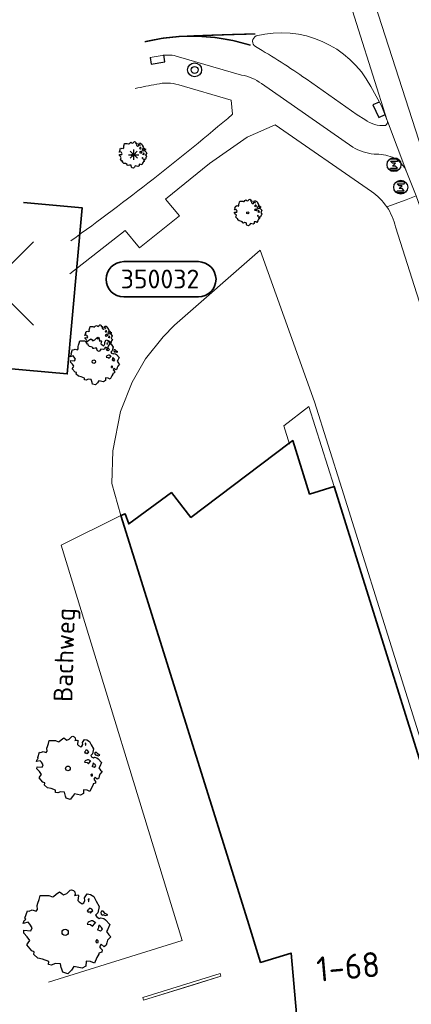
# Model space of a CAD drawing. Header units: metres. Extents: x 152391 to 157968, y 462336 to 467280.
# Tile 508 of 656: x 156336 to 156364, y 462908 to 462979. Entities that reach past the tile are written whole.
import ezdxf
from ezdxf.enums import TextEntityAlignment as Align

# ---------------------------------------------------------------- set-up
doc = ezdxf.new("R2010")
doc.units = ezdxf.units.M
doc.header["$LTSCALE"] = 0.75
doc.header["$PDMODE"] = 3
doc.header["$PDSIZE"] = 3
doc.layers.get('0').update_dxf_attribs({"lineweight": 25})
for name, color, linetype, lineweight in [('B-GV-GR-BOOM-S', 252, 'Continuous', 25), ('B-RO-IE-TERREINAFSCHEIDING_KUNSTMATIG_MUUR-G', 251, 'IE-TERREINAFSCHEIDING-KUNSTMATIG-DICHT', 18), ('B-RO-OG-BEBOUWING-GV', 6, 'Continuous', 35), ('B-RO-OG-BEBOUWING-T18', 1, 'Continuous', 18), ('B-RO-OG-TERREIN_CULTUURSCHEIDING-GV', 251, 'Continuous', 18), ('B-RO-VH-VERHARDING_ASFALT-GV', 251, 'Continuous', 18), ('B-RO-VH-VERHARDING_TEGEL-GV', 251, 'Continuous', 18), ('B-WE-OG-TOPOGRAFIE-T18', 1, 'Continuous', 18), ('B-WE-VW-MARKERING_LANGS_STREEP_DOORGETROKKEN-G', 253, 'Continuous', 13), ('N-OI-RI-VWA_PUTNUMMER-S @ 0.75', 36, 'Continuous', 35), ('N-RO-KG-GRENS_WERK-G', 7, 'XX-WERKGRENS', 35)]:
    doc.layers.add(name, color=color, linetype=linetype, lineweight=lineweight)
doc.layers.add('inspectieput', color=7, linetype='Continuous', plot=False)
for name, color, linetype in [('S08_TROTTOIRKOLK', 251, 'Continuous'), ('TOPO_BOOM', 251, 'Continuous'), ('TOPO_LICHTMAST', 251, 'Continuous'), ('TOPO_VERKEERSLICHT', 251, 'Continuous')]:
    doc.layers.add(name, color=color, linetype=linetype)
doc.styles.add('NLCS-ISO', font='isocpeur.ttf')
doc.styles.add('NLCS-ISO-M200-T18', font='NLCS-ISO.ttf', dxfattribs={"height": 360})
doc.linetypes.add('IE-TERREINAFSCHEIDING-KUNSTMATIG-DICHT', pattern='A,8,-1,[82,NLCS.SHX,S=0.75,R=90,X=0,Y=0],-1', length=10)
doc.linetypes.add('XX-WERKGRENS', pattern='A,0,[137,NLCS.SHX,S=0.1,R=0,X=-1.1,Y=-1.35],-6', length=6)

# ---------------------------------------------------------------- blocks, each defined once
blk = doc.blocks.new('*U457')
for q in [(-7.601, -5.834), (-5.834, -7.601)]:
    blk.add_line((-1.414, -1.414), q)
blk.add_lwpolyline([(12.672, -1.298), (19.83, -1.298, 1), (19.83, 2.087), (12.672, 2.087, 1)], format="xyb", close=True)
at = {"ltscale": 0.1, "style": 'NLCS-ISO'}
blk.add_attdef('PUTNR', text='', height=1.8, dxfattribs=at).set_placement((16.148, 2.227), align=Align.MIDDLE_CENTER)
blk.add_attdef('PUTHGT', text='', height=1.8, rotation=45, dxfattribs=at).set_placement((-8.443, -8.482), align=Align.MIDDLE_LEFT)
blk = doc.blocks.new('Q26')
at = {"color": 0, "linetype": 'ByBlock'}
for p, q in [((-0.37, 0), (0.37, 0)), ((0.262, -0.262), (-0.261, 0.261)), ((0, -0.37), (0, 0.37))]:
    blk.add_line(p, q, dxfattribs=at)
blk.add_lwpolyline([(-0.261, -0.261), (0, 0), (0.261, 0.261)], dxfattribs=at)
blk = doc.blocks.new('S08')
at = {"color": 0, "linetype": 'ByBlock'}
blk.add_lwpolyline([(-0.5, 0), (-0.5, -0.5), (0.5, -0.5), (0.5, 0)], dxfattribs=at)
blk = doc.blocks.new('Q29')
at = {"color": 0, "linetype": 'ByBlock'}
blk.add_lwpolyline([(0.3, -0.4), (-0.3, -0.4), (-0.252, -0.251), (0.249, -0.251), (0.1, -0.1), (-0.1, -0.1), (0.1, 0.1), (-0.1, 0.1), (-0.25, 0.25), (0.25, 0.25), (0.3, 0.4), (-0.3, 0.4)], dxfattribs=at)
blk.add_circle((0, 0), 0.5, dxfattribs=at)
blk = doc.blocks.new('Q21')
at = {"color": 0, "linetype": 'ByBlock'}
for radius in [0.5, 0.25]:
    blk.add_circle((0, 0), radius, dxfattribs=at)
blk = doc.blocks.new('SGR-BOOM_0_10')
at = {"linetype": 'Continuous'}
for p, q in [((-0.624, 0.668), (-0.591, 0.751)), ((-0.591, 0.751), (-0.572, 0.843)), ((-0.572, 0.843), (-0.375, 0.843)), ((-0.375, 0.843), (-0.29, 0.806)), ((-0.29, 0.806), (-0.264, 0.815)), ((-0.264, 0.815), (-0.205, 0.871)), ((-0.205, 0.871), (-0.127, 0.926)), ((-0.127, 0.926), (-0.075, 0.889)), ((-0.075, 0.889), (-0.035, 0.852)), ((-0.035, 0.852), (0.037, 0.889)), ((0.037, 0.889), (0.115, 0.963)), ((0.115, 0.963), (0.148, 0.973)), ((0.148, 0.973), (0.187, 0.954)), ((0.187, 0.954), (0.22, 0.926)), ((0.226, 0.862), (0.213, 0.843)), ((0.213, 0.843), (0.298, 0.852)), ((0.22, 0.926), (0.226, 0.862)), ((0.305, 0.834), (0.285, 0.723)), ((0.285, 0.723), (0.318, 0.695)), ((0.298, 0.852), (0.305, 0.834)), ((0.423, 0.677), (0.449, 0.723)), ((0.442, 0.788), (0.501, 0.88)), ((0.449, 0.723), (0.442, 0.788)), ((0.501, 0.88), (0.573, 0.862)), ((0.547, 0.769), (0.521, 0.751)), ((0.521, 0.751), (0.534, 0.705)), ((0.54, 0.714), (0.547, 0.769)), ((0.573, 0.862), (0.652, 0.815)), ((0.652, 0.815), (0.704, 0.714)), ((0.704, 0.714), (0.776, 0.594)), ((-0.958, 0.206), (-0.932, 0.27)), ((-0.84, 0.233), (-0.958, 0.206)), ((-0.945, -0.016), (-0.938, 0.049)), ((-0.938, 0.049), (-0.781, 0.039)), ((-0.932, 0.27), (-0.899, 0.298)), ((-0.918, 0.326), (-0.86, 0.492)), ((-0.899, 0.298), (-0.918, 0.326)), ((-0.86, 0.492), (-0.82, 0.483)), ((-0.801, 0.187), (-0.84, 0.233)), ((-0.82, 0.483), (-0.755, 0.511)), ((-0.748, 0.104), (-0.801, 0.187)), ((-0.781, 0.039), (-0.748, 0.104)), ((-0.755, 0.511), (-0.663, 0.483)), ((-0.663, 0.483), (-0.631, 0.52)), ((-0.637, 0.612), (-0.624, 0.668)), ((-0.631, 0.52), (-0.637, 0.612)), ((0.318, 0.695), (0.39, 0.649)), ((0.39, 0.649), (0.423, 0.677)), ((0.527, 0.511), (0.501, 0.492)), ((0.501, 0.492), (0.521, 0.464)), ((0.521, 0.233), (0.501, 0.187)), ((0.501, 0.187), (0.58, 0.178)), ((0.521, 0.464), (0.553, 0.474)), ((0.593, 0.261), (0.521, 0.233)), ((0.547, 0.547), (0.527, 0.511)), ((0.534, 0.705), (0.54, 0.695)), ((0.58, 0.547), (0.547, 0.547)), ((0.553, 0.474), (0.58, 0.437)), ((0.606, 0.529), (0.58, 0.547)), ((0.58, 0.437), (0.606, 0.474)), ((0.58, 0.178), (0.625, 0.141)), ((0.625, 0.261), (0.593, 0.261)), ((0.632, 0.492), (0.606, 0.529)), ((0.606, 0.474), (0.632, 0.492)), ((0.684, 0.224), (0.625, 0.261)), ((0.625, 0.141), (0.678, 0.206)), ((0.678, 0.206), (0.697, 0.233)), ((0.743, 0.446), (0.691, 0.39)), ((0.691, 0.39), (0.717, 0.353)), ((0.717, 0.353), (0.776, 0.316)), ((0.756, 0.104), (0.737, 0.058)), ((0.806, 0.027), (0.737, 0.058)), ((0.776, 0.594), (0.743, 0.446)), ((0.763, 0.169), (0.756, 0.132)), ((0.756, 0.132), (0.756, 0.104)), ((0.802, 0.132), (0.763, 0.169)), ((0.776, 0.316), (0.809, 0.335)), ((0.828, 0.113), (0.802, 0.132)), ((0.806, 0.027), (0.848, 0.076)), ((0.828, 0.483), (0.809, 0.455)), ((0.809, 0.455), (0.822, 0.418)), ((0.809, 0.335), (0.881, 0.316)), ((0.822, 0.418), (0.861, 0.39)), ((0.867, 0.483), (0.828, 0.483)), ((0.848, 0.076), (0.828, 0.113)), ((0.861, 0.409), (0.92, 0.381)), ((0.861, 0.39), (0.867, 0.409)), ((0.913, 0.427), (0.867, 0.483)), ((0.881, 0.316), (0.92, 0.289)), ((0.972, 0.4), (0.913, 0.427)), ((0.92, 0.381), (0.972, 0.4)), ((0.92, 0.289), (1.018, 0.178)), ((0.966, 0.058), (0.939, 0.021)), ((0.939, 0.021), (0.992, -0.053)), ((1.018, 0.178), (0.966, 0.058)), ((-0.866, -0.099), (-0.945, -0.016)), ((-0.873, -0.284), (-0.84, -0.238)), ((-0.761, -0.423), (-0.873, -0.284)), ((-0.807, -0.182), (-0.866, -0.099)), ((-0.84, -0.238), (-0.807, -0.182)), ((-0.703, -0.441), (-0.761, -0.423)), ((-0.716, -0.506), (-0.703, -0.441)), ((-0.624, -0.589), (-0.716, -0.506)), ((-0.513, -0.608), (-0.624, -0.589)), ((-0.375, -0.663), (-0.513, -0.608)), ((-0.382, -0.728), (-0.375, -0.663)), ((0.475, -0.654), (0.468, -0.765)), ((0.58, -0.663), (0.475, -0.654)), ((0.665, -0.7), (0.58, -0.663)), ((0.724, -0.571), (0.665, -0.7)), ((0.724, -0.164), (0.697, -0.201)), ((0.697, -0.201), (0.704, -0.238)), ((0.71, -0.238), (0.75, -0.229)), ((0.75, -0.192), (0.724, -0.164)), ((0.763, -0.497), (0.724, -0.571)), ((0.75, -0.229), (0.75, -0.192)), ((0.769, -0.469), (0.763, -0.497)), ((0.835, -0.45), (0.769, -0.469)), ((0.822, -0.266), (0.782, -0.33)), ((0.782, -0.33), (0.802, -0.358)), ((0.802, -0.358), (0.841, -0.395)), ((0.887, -0.33), (0.822, -0.266)), ((0.841, -0.395), (0.835, -0.45)), ((0.933, -0.293), (0.887, -0.33)), ((0.946, -0.238), (0.933, -0.293)), ((0.966, -0.173), (0.946, -0.238)), ((1.038, -0.099), (0.966, -0.173)), ((0.992, -0.053), (1.038, -0.099)), ((-0.31, -0.746), (-0.382, -0.728)), ((-0.225, -0.709), (-0.31, -0.746)), ((-0.107, -0.718), (-0.225, -0.709)), ((-0.088, -0.802), (-0.107, -0.718)), ((-0.075, -0.839), (-0.088, -0.802)), ((-0.055, -0.903), (-0.075, -0.839)), ((0.063, -0.94), (-0.055, -0.903)), ((0.141, -0.857), (0.063, -0.94)), ((0.2, -0.774), (0.141, -0.857)), ((0.383, -0.811), (0.2, -0.774)), ((0.468, -0.765), (0.383, -0.811))]:
    blk.add_line(p, q, dxfattribs=at)
blk.add_circle((0, 0), 0.0711, dxfattribs=at)
blk = doc.blocks.new('SGR-BOOM_21_30')
at = {"linetype": 'Continuous'}
for p, q in [((-1.051, 1.335), (-1.016, 1.499)), ((-1.016, 1.499), (-0.668, 1.499)), ((-0.668, 1.499), (-0.516, 1.433)), ((-0.516, 1.433), (-0.47, 1.45)), ((-0.47, 1.45), (-0.365, 1.548)), ((-0.365, 1.548), (-0.226, 1.647)), ((-0.226, 1.647), (-0.133, 1.581)), ((-0.133, 1.581), (-0.063, 1.515)), ((-0.063, 1.515), (0.065, 1.581)), ((0.065, 1.581), (0.205, 1.712)), ((0.205, 1.712), (0.263, 1.729)), ((0.263, 1.729), (0.333, 1.696)), ((0.333, 1.696), (0.391, 1.647)), ((0.402, 1.532), (0.379, 1.499)), ((0.379, 1.499), (0.53, 1.515)), ((0.391, 1.647), (0.402, 1.532)), ((0.542, 1.483), (0.507, 1.285)), ((0.53, 1.515), (0.542, 1.483)), ((0.786, 1.4), (0.891, 1.565)), ((0.891, 1.565), (1.019, 1.532)), ((1.019, 1.532), (1.158, 1.45)), ((1.158, 1.45), (1.251, 1.269)), ((-1.633, 0.579), (-1.528, 0.875)), ((-1.528, 0.875), (-1.458, 0.858)), ((-1.458, 0.858), (-1.342, 0.908)), ((-1.342, 0.908), (-1.179, 0.858)), ((-1.179, 0.858), (-1.121, 0.924)), ((-1.133, 1.088), (-1.109, 1.187)), ((-1.121, 0.924), (-1.133, 1.088)), ((-1.109, 1.187), (-1.051, 1.335)), ((0.507, 1.285), (0.565, 1.236)), ((0.565, 1.236), (0.693, 1.154)), ((0.693, 1.154), (0.751, 1.203)), ((0.751, 1.203), (0.798, 1.285)), ((0.798, 1.285), (0.786, 1.4)), ((0.937, 0.908), (0.891, 0.875)), ((0.891, 0.875), (0.926, 0.825)), ((0.972, 1.368), (0.926, 1.335)), ((0.926, 1.335), (0.949, 1.253)), ((0.926, 0.825), (0.984, 0.842)), ((0.972, 0.973), (0.937, 0.908)), ((0.949, 1.253), (0.961, 1.236)), ((0.961, 1.269), (0.972, 1.368)), ((1.03, 0.973), (0.972, 0.973)), ((0.984, 0.842), (1.03, 0.776)), ((1.077, 0.94), (1.03, 0.973)), ((1.03, 0.776), (1.077, 0.842)), ((1.124, 0.875), (1.077, 0.94)), ((1.077, 0.842), (1.124, 0.875)), ((1.321, 0.793), (1.228, 0.694)), ((1.251, 1.269), (1.379, 1.055)), ((1.379, 1.055), (1.321, 0.793)), ((1.472, 0.858), (1.438, 0.809)), ((1.438, 0.809), (1.461, 0.743)), ((1.461, 0.743), (1.531, 0.694)), ((1.542, 0.858), (1.472, 0.858)), ((1.531, 0.727), (1.635, 0.678)), ((1.531, 0.694), (1.542, 0.727)), ((1.624, 0.76), (1.542, 0.858)), ((1.728, 0.71), (1.624, 0.76)), ((1.635, 0.678), (1.728, 0.71)), ((-1.703, 0.365), (-1.656, 0.48)), ((-1.493, 0.415), (-1.703, 0.365)), ((-1.679, -0.029), (-1.668, 0.086)), ((-1.668, 0.086), (-1.389, 0.07)), ((-1.656, 0.48), (-1.598, 0.53)), ((-1.598, 0.53), (-1.633, 0.579)), ((-1.423, 0.333), (-1.493, 0.415)), ((-1.33, 0.185), (-1.423, 0.333)), ((-1.389, 0.07), (-1.33, 0.185)), ((0.926, 0.415), (0.891, 0.333)), ((0.891, 0.333), (1.03, 0.316)), ((1.054, 0.464), (0.926, 0.415)), ((1.03, 0.316), (1.112, 0.251)), ((1.112, 0.464), (1.054, 0.464)), ((1.217, 0.398), (1.112, 0.464)), ((1.112, 0.251), (1.205, 0.365)), ((1.205, 0.365), (1.24, 0.415)), ((1.228, 0.694), (1.275, 0.628)), ((1.275, 0.628), (1.379, 0.563)), ((1.344, 0.185), (1.31, 0.103)), ((1.434, 0.049), (1.31, 0.103)), ((1.356, 0.3), (1.344, 0.234)), ((1.344, 0.234), (1.344, 0.185)), ((1.426, 0.234), (1.356, 0.3)), ((1.379, 0.563), (1.438, 0.595)), ((1.472, 0.201), (1.426, 0.234)), ((1.434, 0.049), (1.507, 0.136)), ((1.438, 0.595), (1.565, 0.563)), ((1.507, 0.136), (1.472, 0.201)), ((1.565, 0.563), (1.635, 0.513)), ((1.635, 0.513), (1.81, 0.316)), ((1.717, 0.103), (1.67, 0.037)), ((1.67, 0.037), (1.763, -0.094)), ((1.81, 0.316), (1.717, 0.103)), ((-1.54, -0.177), (-1.679, -0.029)), ((-1.551, -0.505), (-1.493, -0.423)), ((-1.354, -0.752), (-1.551, -0.505)), ((-1.435, -0.324), (-1.54, -0.177)), ((-1.493, -0.423), (-1.435, -0.324)), ((1.286, -0.292), (1.24, -0.357)), ((1.24, -0.357), (1.251, -0.423)), ((1.263, -0.423), (1.333, -0.407)), ((1.333, -0.341), (1.286, -0.292)), ((1.333, -0.407), (1.333, -0.341)), ((1.461, -0.472), (1.391, -0.587)), ((1.391, -0.587), (1.426, -0.637)), ((1.426, -0.637), (1.496, -0.702)), ((1.577, -0.587), (1.461, -0.472)), ((1.496, -0.702), (1.484, -0.801)), ((1.658, -0.522), (1.577, -0.587)), ((1.682, -0.423), (1.658, -0.522)), ((1.717, -0.308), (1.682, -0.423)), ((1.845, -0.177), (1.717, -0.308)), ((1.763, -0.094), (1.845, -0.177)), ((-1.249, -0.784), (-1.354, -0.752)), ((-1.272, -0.899), (-1.249, -0.784)), ((-1.109, -1.047), (-1.272, -0.899)), ((-0.912, -1.08), (-1.109, -1.047)), ((-0.668, -1.179), (-0.912, -1.08)), ((-0.679, -1.294), (-0.668, -1.179)), ((-0.551, -1.326), (-0.679, -1.294)), ((-0.4, -1.261), (-0.551, -1.326)), ((-0.191, -1.277), (-0.4, -1.261)), ((-0.156, -1.425), (-0.191, -1.277)), ((0.356, -1.376), (0.251, -1.524)), ((0.682, -1.441), (0.356, -1.376)), ((0.833, -1.359), (0.682, -1.441)), ((0.844, -1.162), (0.833, -1.359)), ((1.03, -1.179), (0.844, -1.162)), ((1.182, -1.244), (1.03, -1.179)), ((1.286, -1.014), (1.182, -1.244)), ((1.356, -0.883), (1.286, -1.014)), ((1.368, -0.834), (1.356, -0.883)), ((1.484, -0.801), (1.368, -0.834)), ((-0.133, -1.491), (-0.156, -1.425)), ((-0.098, -1.606), (-0.133, -1.491)), ((0.112, -1.671), (-0.098, -1.606)), ((0.251, -1.524), (0.112, -1.671))]:
    blk.add_line(p, q, dxfattribs=at)
blk.add_circle((0, 0), 0.126, dxfattribs=at)
blk = doc.blocks.new('SGR-BOOM_31_50')
at = {"linetype": 'Continuous'}
for p, q in [((-0.487, 2.064), (-0.301, 2.196)), ((-0.301, 2.196), (-0.177, 2.108)), ((0.087, 2.108), (0.273, 2.283)), ((0.273, 2.283), (0.351, 2.305)), ((0.351, 2.305), (0.444, 2.261)), ((0.444, 2.261), (0.521, 2.196)), ((0.521, 2.196), (0.537, 2.042)), ((-1.51, 1.451), (-1.479, 1.582)), ((-1.495, 1.232), (-1.51, 1.451)), ((-1.479, 1.582), (-1.402, 1.78)), ((-1.402, 1.78), (-1.355, 1.999)), ((-1.355, 1.999), (-0.89, 1.999)), ((-0.89, 1.999), (-0.688, 1.911)), ((-0.688, 1.911), (-0.626, 1.933)), ((-0.626, 1.933), (-0.487, 2.064)), ((-0.177, 2.108), (-0.084, 2.02)), ((-0.084, 2.02), (0.087, 2.108)), ((0.537, 2.042), (0.506, 1.999)), ((0.506, 1.999), (0.707, 2.02)), ((0.723, 1.977), (0.676, 1.714)), ((0.676, 1.714), (0.754, 1.648)), ((0.707, 2.02), (0.723, 1.977)), ((0.754, 1.648), (0.924, 1.539)), ((0.924, 1.539), (1.002, 1.604)), ((1.002, 1.604), (1.064, 1.714)), ((1.048, 1.867), (1.188, 2.086)), ((1.064, 1.714), (1.048, 1.867)), ((1.188, 2.086), (1.358, 2.042)), ((1.296, 1.823), (1.234, 1.78)), ((1.234, 1.78), (1.265, 1.67)), ((1.265, 1.67), (1.281, 1.648)), ((1.281, 1.692), (1.296, 1.823)), ((1.358, 2.042), (1.545, 1.933)), ((1.545, 1.933), (1.669, 1.692)), ((1.669, 1.692), (1.839, 1.407)), ((-2.177, 0.772), (-2.038, 1.166)), ((-2.131, 0.706), (-2.177, 0.772)), ((-2.038, 1.166), (-1.944, 1.144)), ((-1.944, 1.144), (-1.789, 1.21)), ((-1.789, 1.21), (-1.572, 1.144)), ((-1.572, 1.144), (-1.495, 1.232)), ((1.25, 1.21), (1.188, 1.166)), ((1.188, 1.166), (1.234, 1.101)), ((1.234, 1.101), (1.312, 1.122)), ((1.296, 1.298), (1.25, 1.21)), ((1.374, 1.298), (1.296, 1.298)), ((1.312, 1.122), (1.374, 1.035)), ((1.436, 1.254), (1.374, 1.298)), ((1.374, 1.035), (1.436, 1.122)), ((1.498, 1.166), (1.436, 1.254)), ((1.436, 1.122), (1.498, 1.166)), ((1.762, 1.057), (1.638, 0.925)), ((1.638, 0.925), (1.7, 0.838)), ((1.7, 0.838), (1.839, 0.75)), ((1.839, 1.407), (1.762, 1.057)), ((1.839, 0.75), (1.917, 0.794)), ((1.963, 1.144), (1.917, 1.079)), ((1.917, 1.079), (1.948, 0.991)), ((1.917, 0.794), (2.087, 0.75)), ((1.948, 0.991), (2.041, 0.925)), ((2.056, 1.144), (1.963, 1.144)), ((2.041, 0.969), (2.18, 0.903)), ((2.041, 0.925), (2.056, 0.969)), ((2.165, 1.013), (2.056, 1.144)), ((2.087, 0.75), (2.18, 0.684)), ((2.304, 0.947), (2.165, 1.013)), ((2.18, 0.903), (2.304, 0.947)), ((-2.27, 0.487), (-2.208, 0.641)), ((-1.991, 0.553), (-2.27, 0.487)), ((-2.239, -0.038), (-2.224, 0.115)), ((-2.224, 0.115), (-1.851, 0.093)), ((-2.208, 0.641), (-2.131, 0.706)), ((-1.898, 0.444), (-1.991, 0.553)), ((-1.774, 0.246), (-1.898, 0.444)), ((-1.851, 0.093), (-1.774, 0.246)), ((1.234, 0.553), (1.188, 0.444)), ((1.188, 0.444), (1.374, 0.422)), ((1.405, 0.619), (1.234, 0.553)), ((1.374, 0.422), (1.483, 0.334)), ((1.483, 0.619), (1.405, 0.619)), ((1.622, 0.531), (1.483, 0.619)), ((1.483, 0.334), (1.607, 0.487)), ((1.607, 0.487), (1.653, 0.553)), ((1.793, 0.246), (1.746, 0.137)), ((1.911, 0.065), (1.746, 0.137)), ((1.808, 0.4), (1.793, 0.312)), ((1.793, 0.312), (1.793, 0.246)), ((1.901, 0.312), (1.808, 0.4)), ((1.963, 0.268), (1.901, 0.312)), ((1.911, 0.065), (2.01, 0.181)), ((2.01, 0.181), (1.963, 0.268)), ((2.18, 0.684), (2.413, 0.422)), ((2.289, 0.137), (2.227, 0.049)), ((2.227, 0.049), (2.351, -0.126)), ((2.413, 0.422), (2.289, 0.137)), ((-2.053, -0.235), (-2.239, -0.038)), ((-2.069, -0.673), (-1.991, -0.564)), ((-1.805, -1.002), (-2.069, -0.673)), ((-1.913, -0.433), (-2.053, -0.235)), ((-1.991, -0.564), (-1.913, -0.433)), ((1.715, -0.389), (1.653, -0.476)), ((1.653, -0.476), (1.669, -0.564)), ((1.684, -0.564), (1.777, -0.542)), ((1.777, -0.454), (1.715, -0.389)), ((1.777, -0.542), (1.777, -0.454)), ((1.948, -0.63), (1.855, -0.783)), ((2.103, -0.783), (1.948, -0.63)), ((2.211, -0.695), (2.103, -0.783)), ((2.242, -0.564), (2.211, -0.695)), ((2.289, -0.411), (2.242, -0.564)), ((2.459, -0.235), (2.289, -0.411)), ((2.351, -0.126), (2.459, -0.235)), ((-1.665, -1.046), (-1.805, -1.002)), ((-1.696, -1.199), (-1.665, -1.046)), ((-1.479, -1.396), (-1.696, -1.199)), ((-1.216, -1.44), (-1.479, -1.396)), ((1.715, -1.352), (1.576, -1.659)), ((1.808, -1.177), (1.715, -1.352)), ((1.824, -1.112), (1.808, -1.177)), ((1.979, -1.068), (1.824, -1.112)), ((1.855, -0.783), (1.901, -0.849)), ((1.901, -0.849), (1.994, -0.936)), ((1.994, -0.936), (1.979, -1.068)), ((-0.89, -1.571), (-1.216, -1.44)), ((-0.906, -1.725), (-0.89, -1.571)), ((-0.735, -1.769), (-0.906, -1.725)), ((-0.533, -1.681), (-0.735, -1.769)), ((-0.254, -1.703), (-0.533, -1.681)), ((-0.208, -1.9), (-0.254, -1.703)), ((-0.177, -1.988), (-0.208, -1.9)), ((-0.13, -2.141), (-0.177, -1.988)), ((0.335, -2.031), (0.149, -2.229)), ((0.475, -1.834), (0.335, -2.031)), ((0.909, -1.922), (0.475, -1.834)), ((1.11, -1.812), (0.909, -1.922)), ((1.126, -1.55), (1.11, -1.812)), ((1.374, -1.571), (1.126, -1.55)), ((1.576, -1.659), (1.374, -1.571)), ((0.149, -2.229), (-0.13, -2.141))]:
    blk.add_line(p, q, dxfattribs=at)
blk.add_circle((0, 0), 0.169, dxfattribs=at)
blk = doc.blocks.new('SGR-BOOM_50_100')
at = {"linetype": 'Continuous'}
for p, q in [((-0.649, 2.752), (-0.401, 2.928)), ((-0.401, 2.928), (-0.236, 2.811)), ((0.116, 2.811), (0.364, 3.044)), ((0.364, 3.044), (0.467, 3.074)), ((0.467, 3.074), (0.591, 3.015)), ((0.591, 3.015), (0.695, 2.928)), ((0.695, 2.928), (0.715, 2.723)), ((-1.972, 2.11), (-1.869, 2.373)), ((-1.869, 2.373), (-1.807, 2.665)), ((-1.807, 2.665), (-1.187, 2.665)), ((-1.187, 2.665), (-0.918, 2.548)), ((-0.918, 2.548), (-0.835, 2.577)), ((-0.835, 2.577), (-0.649, 2.752)), ((-0.236, 2.811), (-0.112, 2.694)), ((-0.112, 2.694), (0.116, 2.811)), ((0.715, 2.723), (0.674, 2.665)), ((0.674, 2.665), (0.943, 2.694)), ((0.964, 2.636), (0.902, 2.285)), ((0.902, 2.285), (1.005, 2.198)), ((0.943, 2.694), (0.964, 2.636)), ((1.005, 2.198), (1.232, 2.052)), ((1.232, 2.052), (1.336, 2.139)), ((1.336, 2.139), (1.418, 2.285)), ((1.398, 2.49), (1.584, 2.782)), ((1.418, 2.285), (1.398, 2.49)), ((1.584, 2.782), (1.811, 2.723)), ((1.729, 2.431), (1.646, 2.373)), ((1.646, 2.373), (1.687, 2.227)), ((1.687, 2.227), (1.708, 2.198)), ((1.708, 2.256), (1.729, 2.431)), ((1.811, 2.723), (2.059, 2.577)), ((2.059, 2.577), (2.225, 2.256)), ((2.225, 2.256), (2.452, 1.876)), ((-2.903, 1.029), (-2.717, 1.555)), ((-2.717, 1.555), (-2.593, 1.526)), ((-2.593, 1.526), (-2.386, 1.613)), ((-2.386, 1.613), (-2.096, 1.526)), ((-2.096, 1.526), (-1.993, 1.643)), ((-2.014, 1.935), (-1.972, 2.11)), ((-1.993, 1.643), (-2.014, 1.935)), ((1.667, 1.613), (1.584, 1.555)), ((1.584, 1.555), (1.646, 1.467)), ((1.646, 1.467), (1.749, 1.497)), ((1.729, 1.73), (1.667, 1.613)), ((1.832, 1.73), (1.729, 1.73)), ((1.749, 1.497), (1.832, 1.38)), ((1.915, 1.672), (1.832, 1.73)), ((1.832, 1.38), (1.915, 1.497)), ((1.997, 1.555), (1.915, 1.672)), ((1.915, 1.497), (1.997, 1.555)), ((2.452, 1.876), (2.349, 1.409)), ((2.618, 1.526), (2.556, 1.438)), ((2.556, 1.438), (2.597, 1.321)), ((2.742, 1.526), (2.618, 1.526)), ((2.886, 1.351), (2.742, 1.526)), ((-3.027, 0.65), (-2.944, 0.854)), ((-2.655, 0.737), (-3.027, 0.65)), ((-2.944, 0.854), (-2.841, 0.942)), ((-2.841, 0.942), (-2.903, 1.029)), ((-2.531, 0.591), (-2.655, 0.737)), ((1.646, 0.737), (1.584, 0.591)), ((1.873, 0.825), (1.646, 0.737)), ((1.977, 0.825), (1.873, 0.825)), ((2.163, 0.708), (1.977, 0.825)), ((2.142, 0.65), (2.204, 0.737)), ((2.349, 1.409), (2.183, 1.234)), ((2.183, 1.234), (2.266, 1.117)), ((2.266, 1.117), (2.452, 1)), ((2.452, 1), (2.556, 1.059)), ((2.556, 1.059), (2.783, 1)), ((2.597, 1.321), (2.721, 1.234)), ((2.721, 1.292), (2.907, 1.205)), ((2.721, 1.234), (2.742, 1.292)), ((2.783, 1), (2.907, 0.913)), ((3.072, 1.263), (2.886, 1.351)), ((2.907, 1.205), (3.072, 1.263)), ((2.907, 0.913), (3.217, 0.562)), ((-2.985, -0.051), (-2.965, 0.153)), ((-2.965, 0.153), (-2.469, 0.124)), ((-2.365, 0.329), (-2.531, 0.591)), ((-2.469, 0.124), (-2.365, 0.329)), ((1.584, 0.591), (1.832, 0.562)), ((1.832, 0.562), (1.977, 0.445)), ((1.977, 0.445), (2.142, 0.65)), ((2.39, 0.329), (2.328, 0.183)), ((2.549, 0.087), (2.328, 0.183)), ((2.411, 0.533), (2.39, 0.416)), ((2.39, 0.416), (2.39, 0.329)), ((2.535, 0.416), (2.411, 0.533)), ((2.618, 0.358), (2.535, 0.416)), ((2.549, 0.087), (2.68, 0.241)), ((2.68, 0.241), (2.618, 0.358)), ((3.052, 0.183), (2.969, 0.066)), ((2.969, 0.066), (3.135, -0.168)), ((3.217, 0.562), (3.052, 0.183)), ((-2.737, -0.314), (-2.985, -0.051)), ((-2.551, -0.577), (-2.737, -0.314)), ((-2.655, -0.752), (-2.551, -0.577)), ((2.287, -0.518), (2.204, -0.635)), ((2.204, -0.635), (2.225, -0.752)), ((2.37, -0.606), (2.287, -0.518)), ((2.37, -0.723), (2.37, -0.606)), ((3.052, -0.548), (2.99, -0.752)), ((3.279, -0.314), (3.052, -0.548)), ((3.135, -0.168), (3.279, -0.314)), ((-2.758, -0.898), (-2.655, -0.752)), ((-2.407, -1.336), (-2.758, -0.898)), ((-2.22, -1.394), (-2.407, -1.336)), ((-2.262, -1.599), (-2.22, -1.394)), ((2.245, -0.752), (2.37, -0.723)), ((2.597, -0.84), (2.473, -1.044)), ((2.473, -1.044), (2.535, -1.132)), ((2.535, -1.132), (2.659, -1.248)), ((2.804, -1.044), (2.597, -0.84)), ((2.659, -1.248), (2.638, -1.424)), ((2.948, -0.927), (2.804, -1.044)), ((2.99, -0.752), (2.948, -0.927)), ((-1.972, -1.862), (-2.262, -1.599)), ((-1.621, -1.92), (-1.972, -1.862)), ((-1.187, -2.095), (-1.621, -1.92)), ((-1.207, -2.3), (-1.187, -2.095)), ((1.501, -2.066), (1.48, -2.417)), ((1.832, -2.095), (1.501, -2.066)), ((2.101, -2.212), (1.832, -2.095)), ((2.287, -1.803), (2.101, -2.212)), ((2.411, -1.57), (2.287, -1.803)), ((2.432, -1.482), (2.411, -1.57)), ((2.638, -1.424), (2.432, -1.482)), ((-0.98, -2.358), (-1.207, -2.3)), ((-0.711, -2.241), (-0.98, -2.358)), ((-0.339, -2.271), (-0.711, -2.241)), ((-0.277, -2.533), (-0.339, -2.271)), ((-0.236, -2.65), (-0.277, -2.533)), ((-0.174, -2.855), (-0.236, -2.65)), ((0.447, -2.709), (0.199, -2.971)), ((0.633, -2.446), (0.447, -2.709)), ((1.212, -2.563), (0.633, -2.446)), ((1.48, -2.417), (1.212, -2.563)), ((0.199, -2.971), (-0.174, -2.855))]:
    blk.add_line(p, q, dxfattribs=at)
blk.add_circle((0, 0), 0.225, dxfattribs=at)

msp = doc.modelspace()

# ---------------------------------------------------------------- linework, layer by layer
at = {"layer": 'B-RO-IE-TERREINAFSCHEIDING_KUNSTMATIG_MUUR-G'}
msp.add_lwpolyline([(156358.541, 462944.965), (156356.728, 462950.72), (156354.927, 462949.328), (156355.339, 462948.027)], dxfattribs=at)
msp.add_lwpolyline([(156350.399, 462909.747), (156350.353, 462909.938), (156344.783, 462908.211), (156344.839, 462908.029)], close=True, dxfattribs=at)
at = {"layer": 'B-RO-OG-BEBOUWING-GV'}
msp.add_lwpolyline([(156367.256, 462917.16), (156358.541, 462944.965), (156356.782, 462944.43), (156355.575, 462948.272), (156355.322, 462948.081), (156348.252, 462942.749), (156346.84, 462944.533), (156343.77, 462942.278), (156343.526, 462943.005), (156343.204, 462942.889), (156352.312, 462913.778), (156353.261, 462910.744), (156355.457, 462911.416), (156356.108, 462904.052)], dxfattribs=at)
at = {"layer": 'B-RO-OG-TERREIN_CULTUURSCHEIDING-GV'}
for points in [[(156347.366, 462973.872, 0.130773), (156345.783, 462973.905, 0.014187), (156344.229, 462973.596, 0.014187)], [(156339.614, 462962.644, 0.019621), (156351.249, 462971.748)], [(156362.345, 462965.079, 0.095754), (156361.239, 462966.187)], [(156362.962, 462963.639, 0.094963), (156362.345, 462965.079)]]:
    msp.add_lwpolyline(points, format="xyb", dxfattribs=at)
for points in [[(156351.249, 462971.748), (156351.141, 462972.765), (156347.366, 462973.872)], [(156361.239, 462966.187), (156354.307, 462970.998), (156352.282, 462970.093), (156349.591, 462968.199), (156346.416, 462965.651), (156347.417, 462964.445), (156344.546, 462962.139), (156343.51, 462963.386), (156339.526, 462960.264)], [(156396.75, 462856.563), (156394.238, 462864.56), (156387.525, 462885.897), (156370.979, 462938.49), (156362.962, 462963.639)], [(156338.911, 462940.744), (156343.204, 462942.889), (156342.552, 462945.189), (156342.633, 462947.531), (156343.181, 462950.375), (156344.008, 462952.467), (156344.985, 462954.148), (156346.246, 462955.748), (156347.071, 462956.574), (156353.23, 462961.973), (156357.143, 462951.061), (156359.111, 462944.819), (156363.305, 462931.444), (156368.301, 462915.514), (156370.424, 462908.237), (156372.296, 462900.906), (156373.732, 462893.734), (156374.926, 462886.508), (156375.953, 462878.514), (156376.555, 462871.171), (156376.907, 462863.403), (156376.933, 462855.832), (156376.639, 462848.269), (156376.091, 462840.991)], [(156347.622, 462912.318), (156338.911, 462940.744)], [(156337.99, 462909.318), (156347.622, 462912.318)]]:
    msp.add_lwpolyline(points, dxfattribs=at)
at = {"layer": 'B-RO-VH-VERHARDING_ASFALT-GV'}
for points in [[(156367.179, 462959.021), (156368.116, 462956.805), (156369.547, 462957.283), (156367.663, 462961.732), (156365.111, 462968.399), (156359.814, 462984.848), (156356.227, 462995.981), (156355.942, 462996.919), (156354.596, 463002.283), (156352.405, 463011.848), (156351.227, 463017.279), (156350.329, 463021.297), (156349.125, 463026.066), (156347.52, 463031.839), (156336.898, 463065.435), (156331.422, 463083.035), (156318.72, 463123.839), (156308.889, 463154.906), (156301.325, 463179.075), (156299.831, 463183.844), (156295.878, 463195.354)], [(156359.124, 463020.127), (156357.865, 463024.219), (156353.124, 463038.993), (156349.474, 463050.741), (156338.538, 463085.396), (156318.156, 463150.652), (156310.202, 463175.914), (156308.497, 463181.346), (156301.325, 463179.075), (156308.889, 463154.906), (156318.72, 463123.839), (156331.422, 463083.035), (156336.898, 463065.435), (156347.52, 463031.839), (156349.125, 463026.066), (156350.329, 463021.297), (156351.227, 463017.279), (156352.405, 463011.848), (156354.596, 463002.283), (156355.942, 462996.919), (156356.227, 462995.981), (156359.814, 462984.848), (156365.111, 462968.399)], [(156353.139, 463001.907), (156353.589, 463000.111), (156353.629, 462999.952), (156354.58, 462996.159), (156354.855, 462995.134), (156358.248, 462984.368), (156362.37, 462971.292), (156362.385, 462971.254), (156363.788, 462967.558), (156364.451, 462965.875), (156364.846, 462964.801)], [(156361.18, 462973.75), (156361.954, 462972.362), (156362.37, 462971.292), (156358.248, 462984.368), (156354.855, 462995.134)], [(156347.18, 462975.932), (156351.882, 462974.569)], [(156356.529, 462974.293), (156360.195, 462971.71), (156360.766, 462971.366)], [(156360.766, 462971.366), (156360.195, 462971.71), (156356.529, 462974.293)], [(156353.321, 462973.952), (156359.888, 462969.39)], [(156362.37, 462971.292), (156361.954, 462972.362), (156361.18, 462973.75)], [(156362.385, 462971.254), (156362.37, 462971.292)], [(156363.788, 462967.558), (156362.385, 462971.254)]]:
    msp.add_lwpolyline(points, dxfattribs=at)
for points in [[(156352.949, 462977.377, 0.631667), (156352.899, 462976.614)], [(156352.899, 462976.614, -0.631667), (156352.949, 462977.377)], [(156361.18, 462973.75, 0.345908), (156352.949, 462977.377)], [(156352.949, 462977.377, -0.345908), (156361.18, 462973.75)], [(156352.899, 462976.614, -0.020667), (156356.529, 462974.293)], [(156356.529, 462974.293, 0.020667), (156352.899, 462976.614)], [(156346.034, 462975.96, -0.109967), (156347.18, 462975.932)], [(156351.882, 462974.569, -0.115901), (156353.321, 462973.952)], [(156360.766, 462971.366, 0.188332), (156362.236, 462970.949)], [(156362.236, 462970.949, -0.188332), (156360.766, 462971.366)], [(156362.236, 462970.949, 0.383403), (156362.385, 462971.254)], [(156362.385, 462971.254, -0.383403), (156362.236, 462970.949)], [(156359.888, 462969.39, 0.115278), (156361.425, 462968.883)], [(156361.425, 462968.883, -0.107232), (156362.739, 462968.654)], [(156362.739, 462968.654, -0.199996), (156363.788, 462967.558)]]:
    msp.add_lwpolyline(points, format="xyb", dxfattribs=at)
msp.add_lwpolyline([(156344.911, 462908.051), (156348.444, 462909.142), (156350.399, 462909.747), (156350.353, 462909.938), (156344.783, 462908.211), (156344.839, 462908.029)], close=True, dxfattribs=at)
at = {"layer": 'B-RO-VH-VERHARDING_TEGEL-GV'}
for points in [[(156346.034, 462975.96), (156345.306, 462975.827)], [(156351.882, 462974.569), (156347.18, 462975.932)], [(156359.888, 462969.39), (156353.321, 462973.952)], [(156362.345, 462965.079), (156363.73, 462965.603), (156364.443, 462965.872), (156364.451, 462965.875), (156363.788, 462967.558)], [(156364.846, 462964.801), (156364.451, 462965.875), (156364.443, 462965.872), (156363.73, 462965.603), (156362.345, 462965.079)], [(156362.962, 462963.639), (156370.979, 462938.49), (156387.525, 462885.897), (156394.238, 462864.56), (156396.75, 462856.563)]]:
    msp.add_lwpolyline(points, dxfattribs=at)
for points in [[(156347.18, 462975.932, 0.109967), (156346.034, 462975.96)], [(156353.321, 462973.952, 0.115901), (156351.882, 462974.569)], [(156361.425, 462968.883, -0.115278), (156359.888, 462969.39)], [(156362.739, 462968.654, 0.107232), (156361.425, 462968.883)], [(156363.788, 462967.558, 0.199996), (156362.739, 462968.654)], [(156361.239, 462966.187, -0.095754), (156362.345, 462965.079)], [(156362.345, 462965.079, -0.094963), (156362.962, 462963.639)]]:
    msp.add_lwpolyline(points, format="xyb", dxfattribs=at)
at = {"layer": 'B-WE-VW-MARKERING_LANGS_STREEP_DOORGETROKKEN-G', "const_width": 0.1, "flags": 128}
for points in [[(156344.922, 462976.963, -0.138019), (156352.54, 462976.715, 1.365895)], [(156352.87, 462977.528, 0.003696), (156347.966, 462977.369, 50.227246)]]:
    msp.add_lwpolyline(points, format="xyb", dxfattribs=at)
at = {"layer": 'inspectieput', "transparency": 33554610}
msp.add_point((156333.91, 462959.58), dxfattribs=at)
at = {"layer": 'N-RO-KG-GRENS_WERK-G', "ltscale": 0.5, "flags": 128}
msp.add_lwpolyline([(156331.554, 462953.767), (156339.351, 462953.069), (156340.421, 462965.021), (156336.214, 462965.398)], dxfattribs=at)

# ---------------------------------------------------------------- block references
at = {"layer": 'B-GV-GR-BOOM-S', "transparency": 33554559}
for name, p in [('SGR-BOOM_0_10', (156344.047, 462968.805)), ('SGR-BOOM_0_10', (156352.33, 462964.663)), ('SGR-BOOM_0_10', (156341.575, 462955.635)), ('SGR-BOOM_21_30', (156341.264, 462953.947)), ('SGR-BOOM_31_50', (156339.4, 462924.7)), ('SGR-BOOM_50_100', (156339.2, 462912.9))]:
    msp.add_blockref(name, p, dxfattribs=at)
at = {"layer": 'N-OI-RI-VWA_PUTNUMMER-S @ 0.75', "transparency": 33554610}
ref = msp.add_blockref('*U457', (156333.91, 462959.58), dxfattribs=dict(at, xscale=0.75, yscale=0.75, zscale=0.75))
ref.add_attrib('PUTNR', '350032', dxfattribs={"layer": '0', "ltscale": 0.1, "height": 1.35, "style": 'NLCS-ISO'}).set_placement((156346.021, 462959.9), align=Align.MIDDLE_CENTER)
ref.add_attrib('PUTHGT', '1.99', dxfattribs={"layer": '0', "ltscale": 0.1, "height": 1.35, "rotation": 45, "style": 'NLCS-ISO'}).set_placement((156327.769, 462953.409), align=Align.MIDDLE_LEFT)
at = {"layer": 'S08_TROTTOIRKOLK'}
for p, rotation in [((156345.797, 462975.922), 10.3435378), ((156361.999, 462972.174), 295.0507803)]:
    msp.add_blockref('S08', p, dxfattribs=dict(at, rotation=rotation))
at = {"layer": 'TOPO_BOOM'}
msp.add_blockref('Q26', (156344.13, 462968.841), dxfattribs=at)
at = {"layer": 'TOPO_LICHTMAST'}
msp.add_blockref('Q21', (156348.512, 462974.939), dxfattribs=at)
at = {"layer": 'TOPO_VERKEERSLICHT'}
for p in [(156362.854, 462968.121), (156363.34, 462966.497)]:
    msp.add_blockref('Q29', p, dxfattribs=at)

# ---------------------------------------------------------------- texts
at = {"layer": 'B-RO-OG-BEBOUWING-T18', "style": 'NLCS-ISO-M200-T18'}
msp.add_text('1-68', height=1.8, rotation=5, dxfattribs=at).set_placement((156359.559, 462910.437), align=Align.MIDDLE)
at = {"layer": 'B-WE-OG-TOPOGRAFIE-T18', "style": 'NLCS-ISO-M200-T18'}
msp.add_text('Bachweg', height=1.35, rotation=88.3, dxfattribs=at).set_placement((156339.334, 462932.859), align=Align.MIDDLE)

doc.saveas('drawing.dxf')
